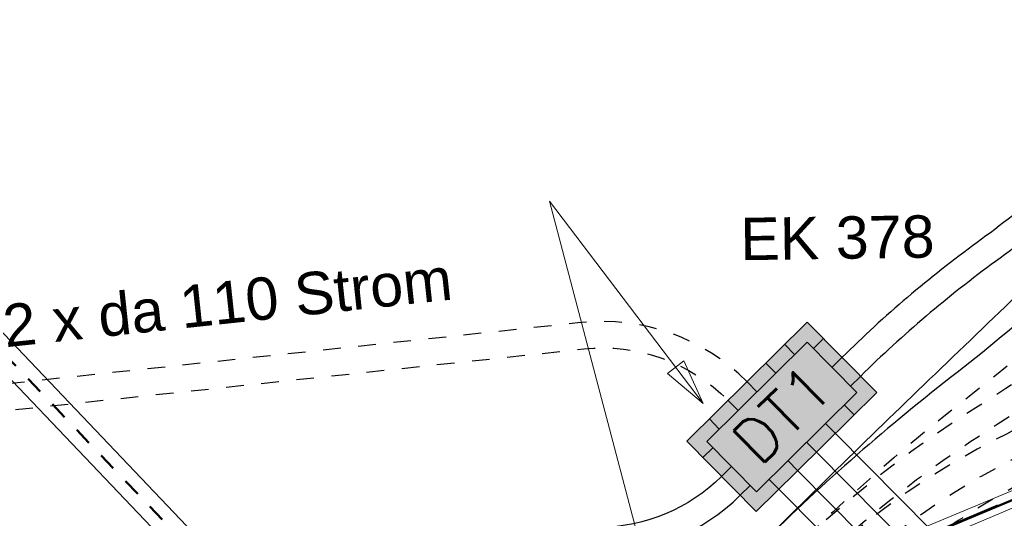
# Model space of a CAD drawing. Header units: metres. Extents: x -502 to 161, y -108 to 174.
# Tile 565 of 776: x -156.52 to -150.95, y 43.72 to 46.55. Entities that reach past the tile are written whole.
import ezdxf

# ---------------------------------------------------------------- set-up
doc = ezdxf.new("R2010")
doc.units = ezdxf.units.M
doc.header["$LTSCALE"] = 0.1
for name, pattern in [('102', [101.6, 101.6, 0]), ('103', [0.16875, 0.125, -0.01875, 0.00625, -0.01875]), ('2-1', [0.17, 0.06, -0.025, 0.06, -0.025])]:
    doc.linetypes.add(name, pattern=pattern)
doc.layers.add('BRI31-005.06-5f07-Koordinierung Lageplan 4. BA ZOB Fernbusbahnh', color=7, linetype='Continuous')
doc.layers.add('BRI31-005.07-5f08-Koordinierung Lageplan 4. BA Radstation - Seeterrasse 2023-05-31', color=7, linetype='Continuous')
doc.styles.add('Arial', font='arial.ttf')
doc.styles.add('Txt', font='txt_____.ttf')

# ---------------------------------------------------------------- blocks, each defined once
blk = doc.blocks.new('ALG_00094')
at = {"color": 1, "linetype": 'Continuous', "lineweight": 20, "true_color": 0xff0000, "transparency": 33554687, "flags": 128}
blk.add_lwpolyline([(0, 0), (0.3696, 0.08316), (0.3696, -0.08316), (0, 0)], dxfattribs=at)

msp = doc.modelspace()

# ---------------------------------------------------------------- hatches: boundary and pattern name
at = {"layer": 'BRI31-005.07-5f08-Koordinierung Lageplan 4. BA Radstation - Seeterrasse 2023-05-31', "linetype": 'Continuous', "lineweight": 0, "true_color": 0xff7f7f, "transparency": 33554687}
msp.add_hatch(color=11, dxfattribs=at).paths.add_polyline_path([(-152.7428, 44.1585), (-152.349, 43.7603), (-152.1215, 43.9853), (-151.6664, 44.4353), (-152.0602, 44.8335)])
msp.add_hatch(color=11, dxfattribs=at).paths.add_polyline_path([(-152.7428, 44.1585), (-152.349, 43.7603), (-152.1215, 43.9853), (-151.6664, 44.4353), (-152.0602, 44.8335)])

# ---------------------------------------------------------------- linework, layer by layer
at = {"layer": 'BRI31-005.06-5f07-Koordinierung Lageplan 4. BA ZOB Fernbusbahnh', "color": 255, "linetype": 'Continuous', "lineweight": 9, "transparency": 33554687, "flags": 128}
msp.add_lwpolyline([(-180.4596, 33.7495), (-177.6561, 34.5803), (-174.8773, 35.2532), (-172.6722, 35.5451), (-172.5259, 35.5862), (-171.7261, 35.6826), (-170.6371, 35.8156), (-170.3501, 35.8496), (-170.0912, 35.8811), (-169.8494, 35.9513), (-169.8362, 35.9566), (-164.9958, 37.7854), (-156.9717, 41.214), (-147.3447, 45.2826), (-141.3139, 48.1975), (-136.4295, 50.8483), (-132.493, 55.6065), (-127.6271, 61.7564), (-125.5477, 64.2924), (-123.5021, 65.9876), (-123.2216, 66.4847), (-123.1834, 66.5515), (-123.1458, 66.6499)], dxfattribs=at)
at = {"layer": 'BRI31-005.07-5f08-Koordinierung Lageplan 4. BA Radstation - Seeterrasse 2023-05-31', "color": 1, "linetype": 'Continuous', "lineweight": 20, "true_color": 0xff0000, "transparency": 33554687}
for p in [(-152.6494, 44.3724), (-152.9671, 43.4198)]:
    msp.add_line(p, (-153.5201, 45.5188), dxfattribs=at)
at = {"layer": 'BRI31-005.07-5f08-Koordinierung Lageplan 4. BA Radstation - Seeterrasse 2023-05-31', "color": 7, "linetype": 'Continuous', "lineweight": 20, "transparency": 33554687}
for p, q in [((-152.1319, 44.65), (-152.1882, 44.7069)), ((-152.1319, 44.65), (-152.1882, 44.7069)), ((-151.9689, 44.7412), (-152.0258, 44.6849)), ((-151.9689, 44.7412), (-152.0258, 44.6849)), ((-152.2386, 44.5446), (-152.2948, 44.6014)), ((-152.2386, 44.5446), (-152.2948, 44.6014)), ((-151.8633, 44.6344), (-151.9202, 44.5781)), ((-151.8633, 44.6344), (-151.9202, 44.5781)), ((-152.3452, 44.4391), (-152.4015, 44.496)), ((-152.3452, 44.4391), (-152.4015, 44.496)), ((-151.758, 44.5279), (-151.8149, 44.4716)), ((-151.758, 44.5279), (-151.8149, 44.4716)), ((-152.4519, 44.3336), (-152.5082, 44.3905)), ((-152.4519, 44.3336), (-152.5082, 44.3905)), ((-151.7944, 44.3087), (-151.8507, 44.3656)), ((-152.5586, 44.2282), (-152.6148, 44.285)), ((-152.5586, 44.2282), (-152.6148, 44.285)), ((-151.9011, 44.2033), (-151.9573, 44.2601)), ((-151.9011, 44.2033), (-151.9573, 44.2601)), ((-152.0077, 44.0978), (-152.064, 44.1547)), ((-152.0077, 44.0978), (-152.064, 44.1547)), ((-152.5946, 44.1224), (-152.6515, 44.0662)), ((-152.5946, 44.1224), (-152.6515, 44.0662)), ((-152.1144, 43.9923), (-152.1706, 44.0492)), ((-152.1144, 43.9923), (-152.1706, 44.0492)), ((-152.489, 44.0156), (-152.5459, 43.9594)), ((-152.489, 44.0156), (-152.5459, 43.9594)), ((-152.221, 43.8868), (-152.2773, 43.9437)), ((-152.221, 43.8868), (-152.2773, 43.9437)), ((-152.3837, 43.9091), (-152.4406, 43.8528)), ((-152.3837, 43.9091), (-152.4406, 43.8528))]:
    msp.add_line(p, q, dxfattribs=at)
at = {"layer": 'BRI31-005.07-5f08-Koordinierung Lageplan 4. BA Radstation - Seeterrasse 2023-05-31', "color": 4, "linetype": 'Continuous', "lineweight": 50, "true_color": 0x00ffff, "transparency": 33554687, "flags": 128}
msp.add_lwpolyline([(-176.0281, 33.354), (-175.3441, 33.639), (-175.3201, 33.649), (-149.7281, 44.314), (-126.4101, 53.651), (-118.1081, 57.122), (-98.2681, 65.417), (-72.0611, 76.231), (-71.9681, 76.269), (-71.3191, 76.53), (-71.2871, 76.543), (-48.6231, 85.662), (-14.7811, 99.28), (-14.7731, 99.283), (-6.6601, 102.548), (8.5319, 108.66), (9.1999, 108.929), (9.3639, 108.995), (9.6569, 109.113), (23.8684, 114.898)], dxfattribs=at)
msp.add_lwpolyline([(-176.0281, 33.354), (-175.3441, 33.639), (-175.3201, 33.649), (-149.7281, 44.314), (-126.4101, 53.651), (-118.1081, 57.122), (-98.2681, 65.417), (-72.0611, 76.231), (-71.9681, 76.269), (-71.3191, 76.53), (-71.2871, 76.543), (-48.6231, 85.662), (-14.7811, 99.28), (-14.7731, 99.283), (-6.6601, 102.548), (8.5319, 108.66), (9.1999, 108.929), (9.3639, 108.995), (9.6569, 109.113), (23.8684, 114.898)], dxfattribs=at)
at = {"layer": 'BRI31-005.07-5f08-Koordinierung Lageplan 4. BA Radstation - Seeterrasse 2023-05-31', "color": 255, "linetype": 'Continuous', "lineweight": 9, "transparency": 33554687, "flags": 128}
for points in [[(-71.9869, 76.3153), (-72.0801, 76.2773), (-98.2873, 65.4632), (-118.1274, 57.1681), (-126.4291, 53.6973), (-149.747, 44.3603), (-175.3393, 33.6952), (-175.3633, 33.6852), (-176.0473, 33.4002)], [(-71.9869, 76.3153), (-72.0801, 76.2773), (-98.2873, 65.4632), (-118.1274, 57.1681), (-126.4291, 53.6973), (-149.747, 44.3603), (-175.3393, 33.6952), (-175.3633, 33.6852), (-176.0473, 33.4002)], [(-180.4596, 33.7495), (-177.6561, 34.5803), (-174.8773, 35.2532), (-172.6722, 35.5451), (-172.5259, 35.5862), (-171.7261, 35.6826), (-170.6371, 35.8156), (-170.3501, 35.8496), (-170.0912, 35.8811), (-169.8494, 35.9513), (-169.8362, 35.9566), (-164.9958, 37.7854), (-156.9717, 41.214), (-147.3447, 45.2826), (-141.3139, 48.1975), (-136.4295, 50.8483), (-132.493, 55.6065), (-127.6271, 61.7564), (-125.5477, 64.2924), (-123.5021, 65.9876), (-123.2216, 66.4847), (-123.1834, 66.5515), (-123.1458, 66.6499)], [(-180.4596, 33.7495), (-177.6561, 34.5803), (-174.8773, 35.2532), (-172.6722, 35.5451), (-172.5259, 35.5862), (-171.7261, 35.6826), (-170.6371, 35.8156), (-170.3501, 35.8496), (-170.0912, 35.8811), (-169.8494, 35.9513), (-169.8362, 35.9566), (-164.9958, 37.7854), (-156.9717, 41.214), (-147.3447, 45.2826), (-141.3139, 48.1975), (-136.4295, 50.8483), (-132.493, 55.6065), (-127.6271, 61.7564), (-125.5477, 64.2924), (-123.5021, 65.9876), (-123.2216, 66.4847), (-123.1834, 66.5515), (-123.1458, 66.6499)]]:
    msp.add_lwpolyline(points, dxfattribs=at)
at = {"layer": 'BRI31-005.07-5f08-Koordinierung Lageplan 4. BA Radstation - Seeterrasse 2023-05-31', "color": 3, "linetype": '2-1', "lineweight": 30, "true_color": 0x00ff00, "transparency": 33554687, "flags": 128}
for points in [[(-128.7317, 67.1307), (-130.8914, 64.8489), (-134.6199, 61.0632, 0.091835), (-135.6402, 59.5545, -0.09526), (-136.8688, 57.7642), (-149.7236, 45.062), (-149.7236, 45.062, -0.080166), (-150.9325, 44.2), (-150.9325, 44.2), (-150.9325, 44.2, 0.081399), (-152.1388, 43.3353), (-152.1388, 43.3353)], [(-131.205, 65.1721), (-134.9405, 61.3789, 0.091835), (-136.0527, 59.7344), (-136.0527, 59.7344, -0.09526), (-137.1851, 58.0843), (-137.1851, 58.0843), (-150.0399, 45.3821), (-150.0399, 45.3821, -0.029474), (-151.1436, 44.413), (-151.1436, 44.413, 0.030696), (-152.2447, 43.4415)], [(-152.2447, 43.4415), (-152.2447, 43.4415, -0.056142), (-151.0908, 44.3597), (-151.0908, 44.3597), (-151.0908, 44.3597, 0.054914), (-149.9344, 45.2754), (-149.9344, 45.2754), (-137.0796, 57.9776, 0.09526), (-135.9152, 59.6745, -0.091835), (-134.8336, 61.2737), (-131.1005, 65.0644)], [(-130.9959, 64.9567), (-134.7268, 61.1684), (-134.7268, 61.1684, 0.091835), (-135.7777, 59.6145), (-135.7777, 59.6145), (-135.7777, 59.6145, -0.09526), (-136.9742, 57.8709), (-136.9742, 57.8709), (-149.829, 45.1687), (-149.829, 45.1687, -0.054927), (-150.9852, 44.2533), (-150.9852, 44.2533), (-150.9852, 44.2533, 0.056156), (-152.1388, 43.3353), (-152.1388, 43.3353)], [(-152.0328, 43.2291, -0.081411), (-150.8268, 44.0935, 0.080181), (-149.6181, 44.9553), (-136.7633, 57.6575, 0.070594), (-135.7595, 58.9768), (-135.7595, 58.9768, -0.011662), (-135.2395, 59.8587), (-135.2395, 59.8587, -0.058786), (-134.6051, 60.6537)], [(-162.2991, 45.1529, 0.48604), (-161.037, 43.8576), (-153.3255, 44.6817, -0.228204), (-152.5082, 44.3905)], [(-152.4015, 44.496, 0.228204), (-153.3414, 44.8309), (-161.0529, 44.0067, -0.49367), (-162.1469, 45.1575)]]:
    msp.add_lwpolyline(points, format="xyb", dxfattribs=at)
at = {"layer": 'BRI31-005.07-5f08-Koordinierung Lageplan 4. BA Radstation - Seeterrasse 2023-05-31', "color": 250, "linetype": '102', "lineweight": 9, "true_color": 0x333333, "transparency": 33554687, "flags": 128}
msp.add_lwpolyline([(-169.8531, 36.004), (-165.0141, 37.832), (-156.9911, 41.26), (-147.3651, 45.328), (-141.3371, 48.242), (-136.4621, 50.888), (-132.5321, 55.638), (-127.6661, 61.788), (-125.5831, 64.328), (-123.5411, 66.02), (-123.2651, 66.509), (-123.0911, 66.411), (-123.3851, 65.89), (-125.4411, 64.186), (-127.5101, 61.662), (-132.3761, 55.512), (-136.3321, 50.73), (-141.2451, 48.064), (-147.2831, 45.146), (-156.9131, 41.076), (-164.9401, 37.646), (-169.7831, 35.816), (-169.8531, 36.004)], dxfattribs=at)
msp.add_lwpolyline([(-169.8531, 36.004), (-165.0141, 37.832), (-156.9911, 41.26), (-147.3651, 45.328), (-141.3371, 48.242), (-136.4621, 50.888), (-132.5321, 55.638), (-127.6661, 61.788), (-125.5831, 64.328), (-123.5411, 66.02), (-123.2651, 66.509), (-123.0911, 66.411), (-123.3851, 65.89), (-125.4411, 64.186), (-127.5101, 61.662), (-132.3761, 55.512), (-136.3321, 50.73), (-141.2451, 48.064), (-147.2831, 45.146), (-156.9131, 41.076), (-164.9401, 37.646), (-169.7831, 35.816), (-169.8531, 36.004)], dxfattribs=at)
msp.add_lwpolyline([(-169.8531, 36.004), (-165.0141, 37.832), (-156.9911, 41.26), (-147.3651, 45.328), (-141.3371, 48.242), (-136.4621, 50.888), (-132.5321, 55.638), (-127.6661, 61.788), (-125.5831, 64.328), (-123.5411, 66.02), (-123.2651, 66.509), (-123.0911, 66.411), (-123.3851, 65.89), (-125.4411, 64.186), (-127.5101, 61.662), (-132.3761, 55.512), (-136.3321, 50.73), (-141.2451, 48.064), (-147.2831, 45.146), (-156.9131, 41.076), (-164.9401, 37.646), (-169.7831, 35.816), (-169.8531, 36.004)], dxfattribs=at)
msp.add_lwpolyline([(-169.8531, 36.004), (-165.0141, 37.832), (-156.9911, 41.26), (-147.3651, 45.328), (-141.3371, 48.242), (-136.4621, 50.888), (-132.5321, 55.638), (-127.6661, 61.788), (-125.5831, 64.328), (-123.5411, 66.02), (-123.2651, 66.509), (-123.0911, 66.411), (-123.3851, 65.89), (-125.4411, 64.186), (-127.5101, 61.662), (-132.3761, 55.512), (-136.3321, 50.73), (-141.2451, 48.064), (-147.2831, 45.146), (-156.9131, 41.076), (-164.9401, 37.646), (-169.7831, 35.816), (-169.8531, 36.004)], dxfattribs=at)
at = {"layer": 'BRI31-005.07-5f08-Koordinierung Lageplan 4. BA Radstation - Seeterrasse 2023-05-31', "color": 7, "linetype": 'Continuous', "lineweight": 30, "transparency": 33554687, "flags": 128}
for points in [[(-152.3502, 43.5482), (-152.3502, 43.5482, -0.005138), (-151.3017, 44.5731), (-151.3017, 44.5731, 0.003919), (-150.2507, 45.5954), (-137.3959, 58.2977), (-137.3959, 58.2977, 0.09526), (-136.3276, 59.8544), (-136.3276, 59.8544, -0.091835), (-135.1543, 61.5895), (-131.4142, 65.3876)], [(-131.3096, 65.2799), (-135.0474, 61.4842, 0.091835), (-136.1901, 59.7944, -0.09526), (-137.2905, 58.191), (-150.1453, 45.4888, -0.029472), (-151.249, 44.5197), (-151.249, 44.5197, 0.030692), (-152.3502, 43.5482), (-152.3502, 43.5482)], [(-135.2767, 61.8733, 0.073545), (-135.774, 61.2111), (-135.774, 61.2111, -0.005357), (-136.1812, 60.4797), (-136.1812, 60.4797, 0.026823), (-136.4649, 59.9144, -0.09526), (-137.5012, 58.4042), (-150.2299, 45.8269), (-150.2299, 45.8269, -0.037494), (-150.994, 45.1775), (-150.994, 45.1775, 0.037592), (-151.758, 44.5279)], [(-141.2262, 42.0118), (-143.1489, 39.4352, -0.328507), (-144.2837, 39.0904), (-147.1405, 40.1006), (-147.1405, 40.1006, -0.113256), (-149.0288, 41.2988), (-149.0288, 41.2988), (-151.9011, 44.2033)], [(-152.1144, 43.9923), (-149.2351, 41.0807), (-149.2351, 41.0807, 0.112774), (-147.2405, 39.8177), (-147.2405, 39.8177), (-145.464, 39.1896, 0.037032), (-142.4429, 38.367, -0.012109), (-139.3754, 37.6969), (-139.3754, 37.6969, -0.285019), (-135.1279, 33.3705), (-135.1279, 33.3705), (-134.937, 32.5201), (-134.3923, 29.6591), (-134.3923, 29.6591, 0.152657), (-132.943, 26.9492), (-132.943, 26.9492), (-131.4479, 25.4799), (-131.4479, 25.4799, -0.007585), (-131.4168, 25.4487), (-131.4168, 25.4487), (-131.4168, 25.4487, -0.145681), (-130.7848, 24.253), (-130.7848, 24.253), (-130.6564, 23.609)], [(-152.221, 43.8868), (-151.9883, 43.6515, -0.472574), (-152.1473, 42.1145), (-154.4867, 40.5659), (-159.0887, 37.3087), (-159.0887, 37.3087, -0.151398), (-159.9048, 37.0424), (-159.9048, 37.0424), (-160.6547, 37.0313)], [(-197.0784, 41.4447), (-174.6089, 42.6656), (-169.737, 42.7336), (-169.737, 42.7336, 0.029754), (-166.3158, 42.9854), (-166.3158, 42.9854), (-166.3158, 42.9854, -0.029754), (-160.4041, 43.4204), (-160.4041, 43.4204), (-153.233, 43.5205), (-153.233, 43.5205, 0.19384), (-152.4404, 43.8527), (-152.4404, 43.8527)]]:
    msp.add_lwpolyline(points, format="xyb", dxfattribs=at)
at = {"layer": 'BRI31-005.07-5f08-Koordinierung Lageplan 4. BA Radstation - Seeterrasse 2023-05-31', "color": 3, "linetype": 'Continuous', "lineweight": 30, "true_color": 0x00ff00, "transparency": 33554687, "flags": 128}
for points in [[(-135.3822, 61.9799), (-135.3822, 61.9799, 0.072597), (-135.8929, 61.3025), (-135.8929, 61.3025), (-135.8929, 61.3025, -0.004415), (-136.3115, 60.5541), (-136.3115, 60.5541), (-136.3115, 60.5541, 0.026823), (-136.6024, 59.9743), (-136.6024, 59.9743, -0.09526), (-137.6066, 58.5109), (-150.3353, 45.9336, -0.037449), (-151.0994, 45.2841, 0.037542), (-151.8633, 44.6344)], [(-152.0077, 44.0978), (-149.1285, 41.1862), (-149.1285, 41.1862, 0.112767), (-147.1905, 39.9592), (-147.1905, 39.9592), (-145.414, 39.331, 0.037213), (-142.3995, 38.5114, -0.01205), (-139.3399, 37.8426), (-139.3399, 37.8426, -0.285044), (-134.9815, 33.4029), (-134.9815, 33.4029), (-134.7896, 32.5481), (-134.2449, 29.6871), (-134.2449, 29.6871, 0.152657), (-132.8378, 27.0562), (-132.8378, 27.0562), (-131.3428, 25.5869, -0.007309), (-131.3097, 25.5538, -0.145681), (-130.6377, 24.2823), (-130.5091, 23.6383)], [(-152.5459, 43.9594), (-152.5459, 43.9594, -0.19384), (-153.2351, 43.6705), (-153.2351, 43.6705), (-160.4062, 43.5704), (-160.4062, 43.5704, 0.029754), (-166.3356, 43.1341), (-166.3356, 43.1341, -0.029754), (-169.7391, 42.8836), (-174.614, 42.8155), (-197.0866, 41.5943)]]:
    msp.add_lwpolyline(points, format="xyb", dxfattribs=at)
at = {"layer": 'BRI31-005.07-5f08-Koordinierung Lageplan 4. BA Radstation - Seeterrasse 2023-05-31', "color": 4, "linetype": '103', "lineweight": 50, "true_color": 0x00ffff, "transparency": 33554687, "flags": 128}
msp.add_lwpolyline([(-254.9323, 33.2388), (-254.9323, 33.2388, -0.133546), (-234.307, 40.072), (-234.307, 40.072), (-218.1974, 40.9476, -0.112636), (-213.1987, 40.0894, 0.175809), (-206.7253, 39.7865), (-199.6071, 41.9966), (-199.6071, 41.9966, -0.078169), (-198.0875, 42.321), (-198.0875, 42.321), (-197.1289, 42.3731, -0.05937), (-195.9481, 42.2971, 0.059369), (-194.7673, 42.2211), (-174.6311, 43.3154), (-169.7461, 43.3836), (-169.7461, 43.3836, 0.029754), (-166.4019, 43.6297), (-166.4019, 43.6297, -0.011354), (-164.1226, 43.8819), (-164.1226, 43.8819, 0.110668), (-162.0389, 44.5447), (-162.0389, 44.5447), (-161.5755, 44.8167), (-160.5386, 45.4255, -0.34828), (-156.8475, 44.9074), (-154.481, 42.4229), (-154.481, 42.4229, 0.105958), (-147.6918, 37.7922), (-147.6918, 37.7922), (-147.6918, 37.7922, -0.052347), (-138.4897, 32.8595), (-138.4897, 32.8595), (-138.4897, 32.8595, 0.153853), (-137.05, 32.4278), (-137.05, 32.4278), (-136.2035, 32.4396), (-129.921, 32.5273), (-129.921, 32.5273, 0.3685), (-125.043, 36.8064), (-125.043, 36.8064), (-123.4213, 47.9433, -0.104398), (-122.7079, 49.8817), (-117.1746, 58.6941), (-117.1746, 58.6941, -0.222151), (-112.5109, 61.7026), (-112.5109, 61.7026)], format="xyb", dxfattribs=at)
at = {"layer": 'BRI31-005.07-5f08-Koordinierung Lageplan 4. BA Radstation - Seeterrasse 2023-05-31', "color": 190, "linetype": '2-1', "lineweight": 30, "true_color": 0x7f00ff, "transparency": 33554687, "flags": 128}
msp.add_lwpolyline([(-134.3941, 60.4404), (-134.3941, 60.4404, 0.058786), (-134.9847, 59.7004), (-134.9847, 59.7004, 0.011649), (-135.497, 58.8315), (-135.497, 58.8315, -0.070638), (-136.5524, 57.4442), (-136.5524, 57.4442), (-137.4055, 56.614), (-137.4055, 56.614, 0.015136), (-140.8161, 53.442), (-140.8161, 53.442), (-149.5127, 44.8486, -0.080204), (-150.7211, 43.9871, 0.081432), (-151.9269, 43.1229)], format="xyb", dxfattribs=at)
at = {"layer": 'BRI31-005.07-5f08-Koordinierung Lageplan 4. BA Radstation - Seeterrasse 2023-05-31', "color": 4, "linetype": 'Continuous', "lineweight": 20, "true_color": 0x00ffff, "transparency": 33554687, "flags": 128}
msp.add_lwpolyline([(-176.0281, 33.354), (-175.3441, 33.639), (-175.3201, 33.649), (-149.7281, 44.314), (-126.4101, 53.651)], dxfattribs=at)
msp.add_lwpolyline([(-176.0281, 33.354), (-175.3441, 33.639), (-175.3201, 33.649), (-149.7281, 44.314), (-126.4101, 53.651)], dxfattribs=at)
at = {"layer": 'BRI31-005.07-5f08-Koordinierung Lageplan 4. BA Radstation - Seeterrasse 2023-05-31', "color": 1, "linetype": 'Continuous', "lineweight": 20, "true_color": 0xff0000, "transparency": 33554687, "flags": 128}
for points in [[(-138.9374, 33.2501), (-138.9374, 33.2501, 0.049395), (-147.6635, 37.8616), (-147.6635, 37.8616, -0.105958), (-154.4267, 42.4746), (-156.7932, 44.9592)], [(-139.0202, 33.125, 0.049395), (-147.7201, 37.7228), (-147.7201, 37.7228, -0.105958), (-154.5353, 42.3712), (-154.5353, 42.3712), (-156.9018, 44.8557)]]:
    msp.add_lwpolyline(points, format="xyb", dxfattribs=at)
at = {"layer": 'BRI31-005.07-5f08-Koordinierung Lageplan 4. BA Radstation - Seeterrasse 2023-05-31', "color": 7, "linetype": 'Continuous', "lineweight": 20, "transparency": 33554687, "flags": 128}
for points in [[(-152.7428, 44.1585), (-152.349, 43.7603), (-152.1215, 43.9853), (-151.6664, 44.4353), (-152.0602, 44.8335), (-152.7428, 44.1585)], [(-152.7428, 44.1585), (-152.349, 43.7603), (-152.1215, 43.9853), (-151.6664, 44.4353), (-152.0602, 44.8335), (-152.7428, 44.1585)], [(-152.6297, 44.1578), (-152.3484, 43.8734), (-151.7796, 44.4359), (-152.0608, 44.7204), (-152.6297, 44.1578)], [(-152.6297, 44.1578), (-152.3484, 43.8734), (-151.7796, 44.4359), (-152.0608, 44.7204), (-152.6297, 44.1578)]]:
    msp.add_lwpolyline(points, dxfattribs=at)

# ---------------------------------------------------------------- block references
at = {"layer": 'BRI31-005.07-5f08-Koordinierung Lageplan 4. BA Radstation - Seeterrasse 2023-05-31', "color": 7, "transparency": 33554687, "xscale": 0.699999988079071, "yscale": 0.699999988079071, "zscale": 0.699999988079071, "rotation": 127.2173675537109}
msp.add_blockref('ALG_00094', (-152.6494, 44.3724), dxfattribs=at)

# ---------------------------------------------------------------- texts
at = {"layer": 'BRI31-005.07-5f08-Koordinierung Lageplan 4. BA Radstation - Seeterrasse 2023-05-31', "color": 1, "true_color": 0xff0000, "transparency": 33554687, "insert": (-152.4411, 45.4241), "char_height": 0.24, "attachment_point": 1, "rotation": 0.801, "line_spacing_factor": 0.25, "style": 'Arial'}
msp.add_mtext('EK 378', dxfattribs=at)
at = {"layer": 'BRI31-005.07-5f08-Koordinierung Lageplan 4. BA Radstation - Seeterrasse 2023-05-31', "color": 7, "transparency": 33554687, "attachment_point": 1, "line_spacing_factor": 0.25}
for s, insert, char_height, rotation, style in [('2 x da 110 Strom', (-156.6247, 44.9296), 0.24, 6.0999, 'Arial'), ('DT1', (-152.5075, 44.1873), 0.25, 44.6801, 'Txt'), ('DT1', (-152.5075, 44.1873), 0.25, 44.6801, 'Txt')]:
    msp.add_mtext(s, dxfattribs=dict(at, insert=insert, char_height=char_height, rotation=rotation, style=style))

doc.saveas('drawing.dxf')
